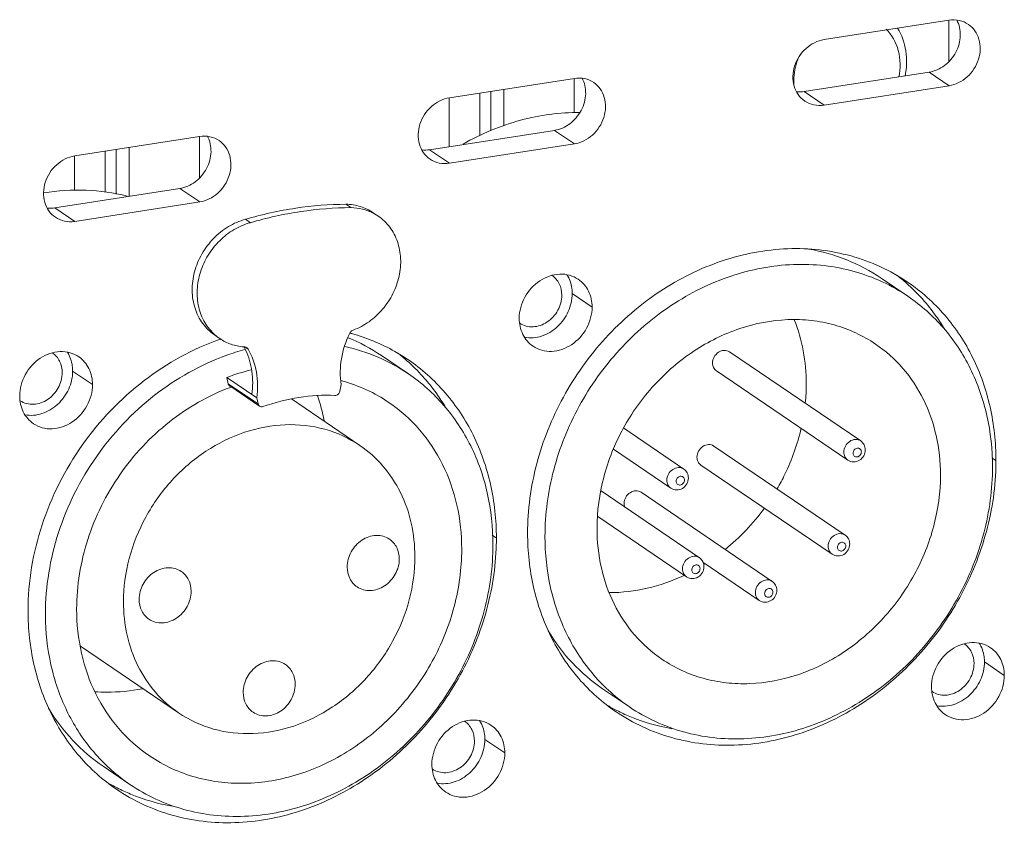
# Model space of a CAD drawing. Header units: millimetres. Extents: x 29170 to 33192, y 36 to 3108.
# Tile 266 of 282: x 32427 to 32470, y 2765 to 2800. Entities that reach past the tile are written whole.
import ezdxf

# ---------------------------------------------------------------- set-up
doc = ezdxf.new("R2010")
doc.units = ezdxf.units.MM
doc.layers.add('细实线', color=7, linetype='Continuous', lineweight=13)

msp = doc.modelspace()

# ---------------------------------------------------------------- linework, layer by layer
at = {"layer": '细实线'}
for p, q in [((32461.988, 2798.695), (32467.402, 2799.535)), ((32467.388, 2799.535), (32467.389, 2797.734)), ((32466.541, 2797.282), (32461.127, 2796.442)), ((32467.403, 2796.697), (32466.541, 2797.282)), ((32445.746, 2796.177), (32451.16, 2797.016)), ((32451.146, 2795.528), (32451.146, 2797.016)), ((32447.057, 2796.38), (32447.058, 2794.538)), ((32447.54, 2796.455), (32447.54, 2794.739)), ((32448.109, 2796.543), (32448.109, 2794.957)), ((32461.989, 2795.857), (32461.127, 2796.442)), ((32467.403, 2796.697), (32461.989, 2795.857)), ((32445.732, 2794.055), (32445.732, 2796.177)), ((32450.298, 2794.763), (32444.884, 2793.924)), ((32451.16, 2794.178), (32450.298, 2794.763)), ((32429.503, 2793.658), (32434.917, 2794.498)), ((32434.904, 2792.697), (32434.903, 2794.498)), ((32451.16, 2794.178), (32445.746, 2793.339)), ((32430.815, 2792.084), (32430.815, 2793.862)), ((32431.297, 2793.936), (32431.298, 2792.005)), ((32431.866, 2794.025), (32431.867, 2791.905)), ((32445.746, 2793.339), (32444.884, 2793.924)), ((32429.49, 2792.168), (32429.489, 2793.658)), ((32434.056, 2792.245), (32428.642, 2791.405)), ((32434.918, 2791.66), (32434.056, 2792.245)), ((32434.918, 2791.66), (32429.504, 2790.82)), ((32429.504, 2790.82), (32428.642, 2791.405)), ((32441.476, 2791.416), (32441.26, 2791.563)), ((32442.44, 2791.195), (32442.656, 2791.048)), ((32437.117, 2790.763), (32436.901, 2790.909)), ((32464.459, 2788.363), (32465.623, 2787.574)), ((32451.93, 2787.107), (32451.068, 2787.692)), ((32435.57, 2785.89), (32435.785, 2785.744)), ((32437.019, 2785.287), (32436.891, 2785.375)), ((32442.803, 2785.005), (32443.967, 2784.216)), ((32457.884, 2785.167), (32463.574, 2781.307)), ((32430.273, 2783.749), (32429.411, 2784.334)), ((32436.1, 2784.058), (32437.393, 2783.181)), ((32436.1, 2784.058), (32436.156, 2783.787)), ((32457.323, 2784.339), (32463.012, 2780.479)), ((32436.156, 2783.787), (32437.449, 2782.91)), ((32436.221, 2783.689), (32437.514, 2782.811)), ((32440.994, 2783.46), (32441.051, 2783.748)), ((32437.393, 2783.181), (32437.449, 2782.91)), ((32438.895, 2783.125), (32441.861, 2781.112)), ((32453.301, 2781.855), (32455.904, 2780.089)), ((32452.853, 2780.95), (32455.342, 2779.261)), ((32457.208, 2781.088), (32462.898, 2777.228)), ((32463.574, 2781.307), (32463.573, 2781.307)), ((32469.437, 2780.457), (32469.26, 2780.577)), ((32455.904, 2780.089), (32455.903, 2780.089)), ((32456.647, 2780.261), (32462.336, 2776.401)), ((32452.319, 2779.141), (32456.581, 2776.249)), ((32454.051, 2779.085), (32459.74, 2775.225)), ((32452.179, 2778.028), (32456.02, 2775.421)), ((32447.781, 2777.099), (32447.604, 2777.219)), ((32462.898, 2777.228), (32462.898, 2777.229)), ((32456.581, 2776.249), (32456.581, 2776.249)), ((32456.736, 2776.054), (32459.178, 2774.398)), ((32459.74, 2775.225), (32459.74, 2775.225)), ((32429.751, 2772.41), (32434.001, 2769.527)), ((32469.8, 2771.148), (32468.938, 2771.733)), ((32452.388, 2770.572), (32453.552, 2769.782)), ((32448.144, 2767.79), (32447.282, 2768.374)), ((32430.732, 2767.214), (32431.896, 2766.424))]:
    msp.add_line(p, q, dxfattribs=at)
for centre, radius, start, end in [((32441.483, 2789.32), 2.089, 55.8559, 62.8949), ((32460.113, 2781.962), 8.238, 48.6011, 52.2253), ((32436.963, 2787.478), 2.096, 228.756, 235.8388), ((32439.379, 2775.392), 10.921, 108.8705, 109.1322), ((32438.378, 2778.477), 7.886, 55.8644, 67.8325), ((32439.212, 2777.724), 8.55, 74.3359, 74.986), ((32439.545, 2775.365), 10.254, 105.0555, 109.8364), ((32437.012, 2787.679), 2.304, 265.2841, 266.4249), ((32434.392, 2784.02), 2.796, 28.8649, 29.3765), ((32434.372, 2784.009), 2.819, 27.5175, 28.8638), ((32434.341, 2783.993), 2.854, 25.9622, 27.5171), ((32438.456, 2778.604), 8.238, 48.6011, 52.2253), ((32439.393, 2775.363), 9.298, 103.9332, 110.7456), ((32439.393, 2775.147), 9.048, 110.0546, 110.3416), ((32439.23, 2777.116), 7.043, 74.619, 75.0051), ((32452.802, 2783.783), 8.412, 354.3178, 359.9774), ((32432.268, 2780.674), 8.182, 10.632, 18.4943), ((32458.238, 2780.454), 11.199, 358.5714, 0.0126), ((32451.753, 2783.969), 9.465, 308.8901, 323.8961), ((32436.582, 2777.096), 11.199, 358.5714, 0.0126), ((32452.128, 2783.476), 8.844, 301.6813, 302.0806), ((32438.797, 2773.818), 10.566, 180.0127, 181.8525), ((32456.73, 2776.976), 8.238, 239.5311, 243.0882), ((32435.074, 2773.618), 8.238, 239.5311, 243.0882)]:
    msp.add_arc(centre, radius, start, end, dxfattribs=at)
for points, knots in [([(32466.541, 2797.282), (32466.78, 2797.319), (32467.252, 2797.531), (32467.666, 2798.023), (32467.852, 2798.497), (32467.926, 2798.977), (32467.848, 2799.346), (32467.737, 2799.55)], [0, 0, 0, 0, 0.246935, 0.506259, 0.636123, 0.762761, 1, 1, 1, 1]), ([(32468.245, 2799.357), (32468.126, 2799.438), (32467.849, 2799.554), (32467.549, 2799.558), (32467.402, 2799.535)], [0, 0, 0, 0, 0.490854, 1, 1, 1, 1]), ([(32467.403, 2796.697), (32467.69, 2796.741), (32468.253, 2797.032), (32468.752, 2797.803), (32468.79, 2798.577), (32468.549, 2799.09), (32468.354, 2799.283), (32468.245, 2799.357)], [0, 0, 0, 0, 0.252631, 0.516574, 0.767286, 0.885473, 1, 1, 1, 1]), ([(32464.672, 2799.154), (32464.926, 2798.904), (32465.304, 2798.221), (32465.302, 2797.452), (32465.225, 2797.077)], [0, 0, 0, 0, 0.482001, 1, 1, 1, 1]), ([(32465.176, 2799.192), (32465.358, 2798.893), (32465.602, 2798.199), (32465.572, 2797.469), (32465.497, 2797.112)], [0, 0, 0, 0, 0.490329, 1, 1, 1, 1]), ([(32461.988, 2798.695), (32461.701, 2798.651), (32461.138, 2798.36), (32460.639, 2797.589), (32460.601, 2796.815), (32460.842, 2796.302), (32461.037, 2796.109), (32461.146, 2796.035)], [0, 0, 0, 0, 0.252631, 0.516574, 0.767286, 0.885473, 1, 1, 1, 1]), ([(32460.679, 2796.741), (32460.673, 2796.841), (32460.672, 2797.253), (32460.769, 2797.663), (32460.888, 2797.949)], [0, 0, 0, 0, 0.244852, 1, 1, 1, 1]), ([(32450.298, 2794.763), (32450.537, 2794.8), (32451.01, 2795.012), (32451.423, 2795.505), (32451.61, 2795.978), (32451.684, 2796.458), (32451.606, 2796.827), (32451.494, 2797.031)], [0, 0, 0, 0, 0.246935, 0.506259, 0.636123, 0.762761, 1, 1, 1, 1]), ([(32452.002, 2796.838), (32451.884, 2796.919), (32451.606, 2797.035), (32451.307, 2797.039), (32451.16, 2797.016)], [0, 0, 0, 0, 0.490854, 1, 1, 1, 1]), ([(32451.16, 2794.178), (32451.448, 2794.223), (32452.011, 2794.513), (32452.509, 2795.285), (32452.547, 2796.059), (32452.307, 2796.571), (32452.112, 2796.764), (32452.002, 2796.838)], [0, 0, 0, 0, 0.252631, 0.516574, 0.767286, 0.885473, 1, 1, 1, 1]), ([(32445.746, 2796.177), (32445.458, 2796.132), (32444.896, 2795.842), (32444.397, 2795.07), (32444.359, 2794.297), (32444.599, 2793.784), (32444.795, 2793.591), (32444.904, 2793.517)], [0, 0, 0, 0, 0.252631, 0.516574, 0.767286, 0.885473, 1, 1, 1, 1]), ([(32461.146, 2796.035), (32461.265, 2795.955), (32461.542, 2795.838), (32461.842, 2795.835), (32461.989, 2795.857)], [0, 0, 0, 0, 0.490854, 1, 1, 1, 1]), ([(32451.398, 2795.537), (32450.535, 2795.546), (32448.764, 2795.306), (32447.121, 2794.615), (32446.339, 2794.172)], [0, 0, 0, 0, 0.489691, 1, 1, 1, 1]), ([(32434.056, 2792.245), (32434.295, 2792.282), (32434.768, 2792.494), (32435.181, 2792.986), (32435.368, 2793.459), (32435.441, 2793.939), (32435.364, 2794.309), (32435.252, 2794.512)], [0, 0, 0, 0, 0.246935, 0.506259, 0.636123, 0.762761, 1, 1, 1, 1]), ([(32435.76, 2794.32), (32435.641, 2794.4), (32435.364, 2794.517), (32435.065, 2794.521), (32434.917, 2794.498)], [0, 0, 0, 0, 0.490854, 1, 1, 1, 1]), ([(32434.918, 2791.66), (32435.205, 2791.704), (32435.768, 2791.995), (32436.267, 2792.766), (32436.305, 2793.54), (32436.065, 2794.053), (32435.869, 2794.246), (32435.76, 2794.32)], [0, 0, 0, 0, 0.252631, 0.516574, 0.767286, 0.885473, 1, 1, 1, 1]), ([(32429.503, 2793.658), (32429.216, 2793.614), (32428.653, 2793.323), (32428.154, 2792.552), (32428.117, 2791.778), (32428.357, 2791.265), (32428.552, 2791.072), (32428.661, 2790.998)], [0, 0, 0, 0, 0.252631, 0.516574, 0.767286, 0.885473, 1, 1, 1, 1]), ([(32444.904, 2793.517), (32445.022, 2793.436), (32445.3, 2793.32), (32445.599, 2793.316), (32445.746, 2793.339)], [0, 0, 0, 0, 0.490854, 1, 1, 1, 1]), ([(32428.16, 2792.057), (32428.765, 2792.156), (32429.982, 2792.236), (32431.19, 2792.065), (32431.768, 2791.917)], [0, 0, 0, 0, 0.506734, 1, 1, 1, 1]), ([(32441.26, 2791.563), (32440.532, 2791.558), (32439.058, 2791.441), (32437.616, 2791.119), (32436.901, 2790.909)], [0, 0, 0, 0, 0.494614, 1, 1, 1, 1]), ([(32441.476, 2791.416), (32440.747, 2791.412), (32439.273, 2791.295), (32437.831, 2790.972), (32437.117, 2790.763)], [0, 0, 0, 0, 0.494614, 1, 1, 1, 1]), ([(32442.44, 2791.195), (32442.27, 2791.31), (32441.888, 2791.493), (32441.471, 2791.558), (32441.26, 2791.563)], [0, 0, 0, 0, 0.494496, 1, 1, 1, 1]), ([(32442.435, 2791.179), (32442.289, 2791.254), (32441.975, 2791.371), (32441.643, 2791.413), (32441.476, 2791.416)], [0, 0, 0, 0, 0.494951, 1, 1, 1, 1]), ([(32428.661, 2790.998), (32428.78, 2790.918), (32429.057, 2790.801), (32429.357, 2790.797), (32429.504, 2790.82)], [0, 0, 0, 0, 0.490854, 1, 1, 1, 1]), ([(32436.901, 2790.909), (32436.644, 2790.84), (32436.138, 2790.62), (32435.489, 2790.099), (32434.983, 2789.422), (32434.663, 2788.646), (32434.556, 2787.835), (32434.674, 2787.055), (32435.012, 2786.373), (32435.371, 2786.025), (32435.57, 2785.89)], [0, 0, 0, 0, 0.125775, 0.256067, 0.388436, 0.519824, 0.647458, 0.769661, 0.886503, 1, 1, 1, 1]), ([(32437.117, 2790.763), (32436.871, 2790.697), (32436.387, 2790.491), (32435.76, 2790.004), (32435.259, 2789.372), (32434.924, 2788.642), (32434.78, 2787.869), (32434.84, 2787.111), (32435.103, 2786.428), (32435.407, 2786.055), (32435.581, 2785.902)], [0, 0, 0, 0, 0.125093, 0.254564, 0.386259, 0.517412, 0.64541, 0.768468, 0.886219, 1, 1, 1, 1]), ([(32441.574, 2786.109), (32441.817, 2786.2), (32442.286, 2786.453), (32442.875, 2786.997), (32443.323, 2787.673), (32443.593, 2788.427), (32443.664, 2789.204), (32443.528, 2789.945), (32443.192, 2790.589), (32442.846, 2790.919), (32442.655, 2791.049)], [0, 0, 0, 0, 0.127337, 0.258421, 0.390795, 0.521626, 0.648495, 0.770063, 0.886579, 1, 1, 1, 1]), ([(32465.602, 2788.192), (32464.859, 2788.696), (32463.17, 2789.471), (32460.363, 2789.774), (32457.49, 2789.222), (32454.774, 2787.873), (32452.414, 2785.84), (32450.582, 2783.276), (32449.414, 2780.377), (32449.134, 2778.319), (32449.134, 2777.309)], [0, 0, 0, 0, 0.113412, 0.229867, 0.351301, 0.478002, 0.608703, 0.741063, 0.872322, 1, 1, 1, 1]), ([(32464.46, 2788.363), (32463.994, 2788.679), (32462.985, 2789.215), (32461.886, 2789.523), (32461.325, 2789.621)], [0, 0, 0, 0, 0.496987, 1, 1, 1, 1]), ([(32465.623, 2787.574), (32465.268, 2787.814), (32464.515, 2788.24), (32463.29, 2788.687), (32461.993, 2788.937), (32460.186, 2789.002), (32457.871, 2788.558), (32455.277, 2787.269), (32453.021, 2785.326), (32451.27, 2782.876), (32450.154, 2780.106), (32449.887, 2778.139), (32449.887, 2777.174)], [0, 0, 0, 0, 0.056651, 0.113707, 0.171534, 0.230425, 0.351771, 0.47838, 0.608986, 0.74125, 0.872415, 1, 1, 1, 1]), ([(32451.333, 2788.311), (32451.217, 2788.389), (32450.955, 2788.509), (32450.364, 2788.574), (32449.601, 2788.301), (32448.95, 2787.579), (32448.771, 2786.934), (32448.771, 2786.618)], [0, 0, 0, 0, 0.114123, 0.231308, 0.478691, 0.741471, 1, 1, 1, 1]), ([(32450.19, 2788.482), (32450.323, 2788.392), (32450.548, 2788.128), (32450.616, 2787.792), (32450.617, 2787.622)], [0, 0, 0, 0, 0.485339, 1, 1, 1, 1]), ([(32451.068, 2787.692), (32451.068, 2787.766), (32451.05, 2788.051), (32450.954, 2788.332), (32450.841, 2788.511)], [0, 0, 0, 0, 0.259066, 1, 1, 1, 1]), ([(32451.93, 2787.107), (32451.93, 2787.345), (32451.833, 2787.815), (32451.518, 2788.185), (32451.333, 2788.311)], [0, 0, 0, 0, 0.51465, 1, 1, 1, 1]), ([(32467.209, 2786.159), (32467.097, 2786.345), (32466.625, 2787.066), (32466.043, 2787.715), (32465.56, 2788.141)], [0, 0, 0, 0, 0.252638, 1, 1, 1, 1]), ([(32469.437, 2780.457), (32469.437, 2781.239), (32469.274, 2782.782), (32468.521, 2784.945), (32467.296, 2786.808), (32466.198, 2787.788), (32465.602, 2788.192)], [0, 0, 0, 0, 0.26165, 0.514209, 0.759245, 1, 1, 1, 1]), ([(32450.617, 2787.622), (32450.617, 2787.397), (32450.521, 2787.051), (32450.255, 2786.678), (32449.995, 2786.452), (32449.695, 2786.301), (32449.377, 2786.238), (32449.066, 2786.268), (32448.879, 2786.352), (32448.796, 2786.407)], [0, 0, 0, 0, 0.257315, 0.389888, 0.520838, 0.647836, 0.769593, 0.886355, 1, 1, 1, 1]), ([(32449.003, 2785.797), (32449.244, 2785.752), (32449.639, 2785.788), (32450.105, 2786.002), (32450.538, 2786.325), (32450.943, 2786.885), (32451.068, 2787.427), (32451.068, 2787.692)], [0, 0, 0, 0, 0.234268, 0.358831, 0.487022, 0.746674, 1, 1, 1, 1]), ([(32469.288, 2780.182), (32469.288, 2780.929), (32469.132, 2782.404), (32468.527, 2784.141), (32467.816, 2785.377), (32466.977, 2786.487), (32466.192, 2787.187), (32465.623, 2787.574)], [0, 0, 0, 0, 0.26152, 0.513957, 0.637427, 0.759363, 1, 1, 1, 1]), ([(32449.368, 2785.414), (32449.484, 2785.336), (32449.747, 2785.215), (32450.337, 2785.151), (32451.1, 2785.424), (32451.752, 2786.146), (32451.93, 2786.791), (32451.93, 2787.107)], [0, 0, 0, 0, 0.114123, 0.231308, 0.478691, 0.741471, 1, 1, 1, 1]), ([(32448.771, 2786.618), (32448.772, 2786.38), (32448.868, 2785.909), (32449.183, 2785.54), (32449.368, 2785.414)], [0, 0, 0, 0, 0.51465, 1, 1, 1, 1]), ([(32464.219, 2785.505), (32463.947, 2785.69), (32463.369, 2786.016), (32462.429, 2786.359), (32461.434, 2786.551), (32460.047, 2786.601), (32458.27, 2786.26), (32456.279, 2785.271), (32454.548, 2783.78), (32453.204, 2781.9), (32452.348, 2779.774), (32452.143, 2778.265), (32452.143, 2777.524)], [0, 0, 0, 0, 0.056651, 0.113707, 0.171535, 0.230426, 0.351772, 0.478381, 0.608987, 0.74125, 0.872415, 1, 1, 1, 1]), ([(32461.213, 2783.78), (32461.213, 2784.26), (32461.13, 2785.208), (32460.868, 2786.124), (32460.696, 2786.557)], [0, 0, 0, 0, 0.507416, 1, 1, 1, 1]), ([(32441.423, 2785.97), (32441.431, 2785.986), (32441.467, 2786.045), (32441.526, 2786.091), (32441.574, 2786.109)], [0, 0, 0, 0, 0.256219, 1, 1, 1, 1]), ([(32435.799, 2785.71), (32434.62, 2785.301), (32432.353, 2784.049), (32429.673, 2781.237), (32427.911, 2777.768), (32427.478, 2775.206), (32427.478, 2773.95)], [0, 0, 0, 0, 0.245447, 0.499014, 0.753126, 1, 1, 1, 1]), ([(32435.786, 2785.744), (32435.937, 2785.641), (32436.271, 2785.474), (32436.637, 2785.398), (32436.823, 2785.383)], [0, 0, 0, 0, 0.495541, 1, 1, 1, 1]), ([(32441.051, 2783.748), (32440.994, 2784.116), (32441.008, 2784.891), (32441.251, 2785.623), (32441.423, 2785.97)], [0, 0, 0, 0, 0.490071, 1, 1, 1, 1]), ([(32443.946, 2784.834), (32443.761, 2784.959), (32443.003, 2785.43), (32442.166, 2785.776), (32441.521, 2785.957)], [0, 0, 0, 0, 0.249307, 1, 1, 1, 1]), ([(32436.906, 2785.242), (32437.046, 2784.956), (32437.234, 2784.319), (32437.225, 2783.657), (32437.177, 2783.327)], [0, 0, 0, 0, 0.488385, 1, 1, 1, 1]), ([(32437.019, 2785.287), (32437.198, 2784.983), (32437.445, 2784.285), (32437.446, 2783.548), (32437.393, 2783.181)], [0, 0, 0, 0, 0.486976, 1, 1, 1, 1]), ([(32443.967, 2784.215), (32443.552, 2784.497), (32442.663, 2784.982), (32441.698, 2785.291), (32441.205, 2785.4)], [0, 0, 0, 0, 0.497592, 1, 1, 1, 1]), ([(32457.152, 2784.683), (32457.152, 2784.773), (32457.203, 2784.957), (32457.389, 2785.164), (32457.607, 2785.242), (32457.776, 2785.223), (32457.851, 2785.189), (32457.884, 2785.167)], [0, 0, 0, 0, 0.258542, 0.521308, 0.768689, 0.885876, 1, 1, 1, 1]), ([(32467.032, 2779.832), (32467.032, 2780.406), (32466.912, 2781.537), (32466.36, 2783.124), (32465.461, 2784.49), (32464.656, 2785.209), (32464.219, 2785.505)], [0, 0, 0, 0, 0.26165, 0.514209, 0.759245, 1, 1, 1, 1]), ([(32429.676, 2784.953), (32429.561, 2785.031), (32429.298, 2785.151), (32428.707, 2785.216), (32427.945, 2784.943), (32427.293, 2784.22), (32427.115, 2783.576), (32427.115, 2783.259)], [0, 0, 0, 0, 0.114123, 0.231308, 0.478691, 0.741471, 1, 1, 1, 1]), ([(32436.066, 2785.011), (32434.952, 2784.61), (32432.815, 2783.403), (32430.293, 2780.723), (32428.637, 2777.431), (32428.23, 2775.005), (32428.231, 2773.816)], [0, 0, 0, 0, 0.245701, 0.49928, 0.753257, 1, 1, 1, 1]), ([(32428.534, 2785.123), (32428.666, 2785.034), (32428.891, 2784.77), (32428.96, 2784.434), (32428.96, 2784.264)], [0, 0, 0, 0, 0.485339, 1, 1, 1, 1]), ([(32429.411, 2784.334), (32429.411, 2784.408), (32429.393, 2784.693), (32429.298, 2784.974), (32429.185, 2785.153)], [0, 0, 0, 0, 0.259066, 1, 1, 1, 1]), ([(32430.273, 2783.749), (32430.273, 2783.987), (32430.177, 2784.457), (32429.862, 2784.827), (32429.676, 2784.953)], [0, 0, 0, 0, 0.51465, 1, 1, 1, 1]), ([(32445.553, 2782.801), (32445.441, 2782.987), (32444.968, 2783.708), (32444.387, 2784.357), (32443.904, 2784.783)], [0, 0, 0, 0, 0.252638, 1, 1, 1, 1]), ([(32447.781, 2777.099), (32447.781, 2777.881), (32447.618, 2779.424), (32446.864, 2781.587), (32445.639, 2783.45), (32444.541, 2784.43), (32443.946, 2784.834)], [0, 0, 0, 0, 0.26165, 0.514209, 0.759245, 1, 1, 1, 1]), ([(32457.323, 2784.339), (32457.27, 2784.375), (32457.18, 2784.48), (32457.152, 2784.615), (32457.152, 2784.683)], [0, 0, 0, 0, 0.4853, 1, 1, 1, 1]), ([(32428.96, 2784.264), (32428.96, 2784.039), (32428.865, 2783.693), (32428.599, 2783.32), (32428.338, 2783.094), (32428.039, 2782.943), (32427.721, 2782.88), (32427.41, 2782.91), (32427.222, 2782.994), (32427.139, 2783.049)], [0, 0, 0, 0, 0.257315, 0.389888, 0.520838, 0.647836, 0.769593, 0.886355, 1, 1, 1, 1]), ([(32427.346, 2782.439), (32427.588, 2782.394), (32427.982, 2782.43), (32428.448, 2782.644), (32428.882, 2782.967), (32429.287, 2783.526), (32429.411, 2784.068), (32429.411, 2784.334)], [0, 0, 0, 0, 0.234268, 0.358831, 0.487022, 0.746674, 1, 1, 1, 1]), ([(32447.631, 2776.824), (32447.631, 2777.571), (32447.476, 2779.046), (32446.756, 2781.112), (32445.585, 2782.893), (32444.536, 2783.829), (32443.967, 2784.215)], [0, 0, 0, 0, 0.261649, 0.514209, 0.759245, 1, 1, 1, 1]), ([(32427.712, 2782.056), (32427.827, 2781.978), (32428.09, 2781.857), (32428.681, 2781.793), (32429.444, 2782.066), (32430.095, 2782.788), (32430.273, 2783.433), (32430.273, 2783.749)], [0, 0, 0, 0, 0.114123, 0.231308, 0.478691, 0.741471, 1, 1, 1, 1]), ([(32436.247, 2783.63), (32435.298, 2783.278), (32433.479, 2782.233), (32431.335, 2779.931), (32429.929, 2777.114), (32429.584, 2775.042), (32429.584, 2774.026)], [0, 0, 0, 0, 0.245903, 0.49949, 0.75336, 1, 1, 1, 1]), ([(32436.156, 2783.787), (32436.158, 2783.777), (32436.17, 2783.739), (32436.196, 2783.705), (32436.221, 2783.688)], [0, 0, 0, 0, 0.259749, 1, 1, 1, 1]), ([(32443.124, 2782.974), (32442.817, 2783.183), (32442.163, 2783.551), (32441.459, 2783.807), (32441.098, 2783.907)], [0, 0, 0, 0, 0.498205, 1, 1, 1, 1]), ([(32427.115, 2783.259), (32427.115, 2783.022), (32427.211, 2782.551), (32427.527, 2782.182), (32427.712, 2782.056)], [0, 0, 0, 0, 0.51465, 1, 1, 1, 1]), ([(32437.66, 2782.796), (32438.166, 2782.976), (32439.198, 2783.241), (32440.263, 2783.304), (32440.784, 2783.281)], [0, 0, 0, 0, 0.507413, 1, 1, 1, 1]), ([(32440.784, 2783.281), (32440.832, 2783.279), (32440.932, 2783.319), (32440.985, 2783.41), (32440.994, 2783.46)], [0, 0, 0, 0, 0.485265, 1, 1, 1, 1]), ([(32437.449, 2782.91), (32437.451, 2782.9), (32437.463, 2782.862), (32437.489, 2782.828), (32437.513, 2782.811)], [0, 0, 0, 0, 0.258852, 1, 1, 1, 1]), ([(32437.513, 2782.811), (32437.534, 2782.798), (32437.583, 2782.78), (32437.635, 2782.788), (32437.66, 2782.796)], [0, 0, 0, 0, 0.486585, 1, 1, 1, 1]), ([(32446.278, 2776.614), (32446.278, 2777.257), (32446.144, 2778.526), (32445.524, 2780.304), (32444.517, 2781.836), (32443.614, 2782.642), (32443.124, 2782.974)], [0, 0, 0, 0, 0.261648, 0.514209, 0.759245, 1, 1, 1, 1]), ([(32441.861, 2781.112), (32441.399, 2781.426), (32440.348, 2781.908), (32438.601, 2782.096), (32436.814, 2781.753), (32435.124, 2780.914), (32433.655, 2779.649), (32432.515, 2778.054), (32431.789, 2776.249), (32431.614, 2774.969), (32431.615, 2774.34)], [0, 0, 0, 0, 0.113412, 0.229867, 0.351301, 0.478002, 0.608702, 0.741062, 0.87232, 1, 1, 1, 1]), ([(32459.949, 2779.231), (32460.069, 2779.437), (32460.515, 2780.271), (32460.836, 2781.172), (32460.994, 2781.861)], [0, 0, 0, 0, 0.252308, 1, 1, 1, 1]), ([(32463.573, 2781.307), (32463.54, 2781.329), (32463.465, 2781.363), (32463.296, 2781.382), (32463.079, 2781.304), (32462.892, 2781.097), (32462.842, 2780.913), (32462.842, 2780.823)], [0, 0, 0, 0, 0.114122, 0.231308, 0.478693, 0.741469, 1, 1, 1, 1]), ([(32444.248, 2776.299), (32444.247, 2776.786), (32444.146, 2777.746), (32443.677, 2779.092), (32442.915, 2780.251), (32442.232, 2780.861), (32441.861, 2781.112)], [0, 0, 0, 0, 0.261653, 0.514207, 0.759245, 1, 1, 1, 1]), ([(32456.477, 2780.605), (32456.477, 2780.695), (32456.527, 2780.879), (32456.714, 2781.086), (32456.931, 2781.164), (32457.1, 2781.145), (32457.175, 2781.111), (32457.208, 2781.088)], [0, 0, 0, 0, 0.258542, 0.521308, 0.768689, 0.885876, 1, 1, 1, 1]), ([(32463.603, 2780.833), (32463.603, 2780.857), (32463.594, 2780.904), (32463.554, 2780.962), (32463.492, 2780.996), (32463.42, 2780.999), (32463.35, 2780.972), (32463.272, 2780.906), (32463.242, 2780.828), (32463.242, 2780.777)], [0, 0, 0, 0, 0.124059, 0.241431, 0.35698, 0.4768, 0.604098, 0.737567, 1, 1, 1, 1]), ([(32463.773, 2780.921), (32463.773, 2780.996), (32463.739, 2781.148), (32463.635, 2781.265), (32463.573, 2781.307)], [0, 0, 0, 0, 0.501585, 1, 1, 1, 1]), ([(32456.647, 2780.261), (32456.594, 2780.297), (32456.504, 2780.402), (32456.477, 2780.537), (32456.477, 2780.605)], [0, 0, 0, 0, 0.4853, 1, 1, 1, 1]), ([(32462.842, 2780.823), (32462.842, 2780.755), (32462.869, 2780.621), (32462.959, 2780.515), (32463.012, 2780.479)], [0, 0, 0, 0, 0.514678, 1, 1, 1, 1]), ([(32463.012, 2780.479), (32463.085, 2780.43), (32463.264, 2780.375), (32463.531, 2780.453), (32463.724, 2780.651), (32463.773, 2780.832), (32463.773, 2780.921)], [0, 0, 0, 0, 0.247111, 0.496464, 0.748562, 1, 1, 1, 1]), ([(32463.242, 2780.777), (32463.242, 2780.753), (32463.25, 2780.706), (32463.291, 2780.648), (32463.353, 2780.614), (32463.424, 2780.611), (32463.495, 2780.638), (32463.572, 2780.704), (32463.603, 2780.783), (32463.603, 2780.833)], [0, 0, 0, 0, 0.124059, 0.241431, 0.35698, 0.4768, 0.604098, 0.737567, 1, 1, 1, 1]), ([(32452.97, 2769.573), (32453.704, 2769.075), (32455.37, 2768.306), (32458.14, 2767.992), (32460.979, 2768.512), (32463.673, 2769.814), (32466.029, 2771.791), (32467.878, 2774.296), (32469.086, 2777.143), (32469.409, 2779.173), (32469.434, 2780.175)], [0, 0, 0, 0, 0.113408, 0.229793, 0.351073, 0.477579, 0.608125, 0.740466, 0.871912, 1, 1, 1, 1]), ([(32453.552, 2769.782), (32453.907, 2769.542), (32454.66, 2769.116), (32455.885, 2768.669), (32457.182, 2768.419), (32458.989, 2768.354), (32461.304, 2768.798), (32463.898, 2770.087), (32466.154, 2772.03), (32467.905, 2774.48), (32469.021, 2777.25), (32469.288, 2779.216), (32469.288, 2780.182)], [0, 0, 0, 0, 0.056651, 0.113707, 0.171534, 0.230425, 0.351771, 0.47838, 0.608986, 0.74125, 0.872415, 1, 1, 1, 1]), ([(32455.903, 2780.089), (32455.87, 2780.111), (32455.795, 2780.146), (32455.627, 2780.164), (32455.409, 2780.086), (32455.223, 2779.88), (32455.172, 2779.696), (32455.172, 2779.605)], [0, 0, 0, 0, 0.114122, 0.231308, 0.478693, 0.741469, 1, 1, 1, 1]), ([(32456.103, 2779.703), (32456.103, 2779.778), (32456.069, 2779.93), (32455.965, 2780.047), (32455.903, 2780.089)], [0, 0, 0, 0, 0.501585, 1, 1, 1, 1]), ([(32454.956, 2771.851), (32455.228, 2771.666), (32455.806, 2771.34), (32456.746, 2770.996), (32457.741, 2770.805), (32459.128, 2770.755), (32460.905, 2771.096), (32462.896, 2772.085), (32464.627, 2773.576), (32465.97, 2775.456), (32466.827, 2777.582), (32467.032, 2779.091), (32467.032, 2779.832)], [0, 0, 0, 0, 0.056651, 0.113707, 0.171535, 0.230426, 0.351772, 0.478381, 0.608987, 0.74125, 0.872415, 1, 1, 1, 1]), ([(32455.342, 2779.261), (32455.415, 2779.212), (32455.594, 2779.157), (32455.861, 2779.235), (32456.054, 2779.434), (32456.103, 2779.614), (32456.103, 2779.703)], [0, 0, 0, 0, 0.247111, 0.496464, 0.748562, 1, 1, 1, 1]), ([(32455.933, 2779.615), (32455.933, 2779.639), (32455.924, 2779.686), (32455.884, 2779.745), (32455.822, 2779.778), (32455.75, 2779.781), (32455.68, 2779.755), (32455.602, 2779.688), (32455.572, 2779.61), (32455.572, 2779.559)], [0, 0, 0, 0, 0.124059, 0.241431, 0.35698, 0.4768, 0.604098, 0.737567, 1, 1, 1, 1]), ([(32455.172, 2779.605), (32455.172, 2779.537), (32455.199, 2779.403), (32455.289, 2779.297), (32455.342, 2779.261)], [0, 0, 0, 0, 0.514678, 1, 1, 1, 1]), ([(32455.572, 2779.559), (32455.572, 2779.536), (32455.58, 2779.488), (32455.621, 2779.43), (32455.683, 2779.397), (32455.754, 2779.394), (32455.825, 2779.42), (32455.902, 2779.487), (32455.933, 2779.565), (32455.933, 2779.615)], [0, 0, 0, 0, 0.124059, 0.241431, 0.35698, 0.4768, 0.604098, 0.737567, 1, 1, 1, 1]), ([(32453.319, 2778.601), (32453.319, 2778.692), (32453.37, 2778.876), (32453.556, 2779.082), (32453.774, 2779.16), (32453.942, 2779.142), (32454.017, 2779.108), (32454.05, 2779.085)], [0, 0, 0, 0, 0.258542, 0.521308, 0.768689, 0.885876, 1, 1, 1, 1]), ([(32453.347, 2778.44), (32453.343, 2778.453), (32453.326, 2778.505), (32453.319, 2778.56), (32453.319, 2778.601)], [0, 0, 0, 0, 0.245468, 1, 1, 1, 1]), ([(32452.143, 2777.524), (32452.143, 2776.95), (32452.263, 2775.818), (32452.815, 2774.232), (32453.714, 2772.866), (32454.519, 2772.147), (32454.956, 2771.851)], [0, 0, 0, 0, 0.26165, 0.514209, 0.759245, 1, 1, 1, 1]), ([(32441.315, 2775.845), (32441.315, 2776.07), (32441.411, 2776.418), (32441.679, 2776.792), (32441.941, 2777.018), (32442.243, 2777.168), (32442.562, 2777.23), (32442.874, 2777.196), (32443.062, 2777.11), (32443.144, 2777.054)], [0, 0, 0, 0, 0.257438, 0.390066, 0.521029, 0.647987, 0.769668, 0.886359, 1, 1, 1, 1]), ([(32449.134, 2777.309), (32449.135, 2776.526), (32449.297, 2774.983), (32450.051, 2772.82), (32451.276, 2770.957), (32452.374, 2769.977), (32452.97, 2769.573)], [0, 0, 0, 0, 0.26165, 0.514209, 0.759245, 1, 1, 1, 1]), ([(32449.887, 2777.174), (32449.887, 2776.426), (32450.043, 2774.952), (32450.648, 2773.215), (32451.359, 2771.979), (32452.198, 2770.869), (32452.983, 2770.168), (32453.552, 2769.782)], [0, 0, 0, 0, 0.26152, 0.513957, 0.637427, 0.759363, 1, 1, 1, 1]), ([(32462.898, 2777.229), (32462.865, 2777.251), (32462.79, 2777.285), (32462.621, 2777.304), (32462.403, 2777.226), (32462.217, 2777.019), (32462.166, 2776.835), (32462.166, 2776.745)], [0, 0, 0, 0, 0.114122, 0.231308, 0.478693, 0.741469, 1, 1, 1, 1]), ([(32463.097, 2776.843), (32463.097, 2776.918), (32463.063, 2777.069), (32462.959, 2777.187), (32462.898, 2777.229)], [0, 0, 0, 0, 0.501585, 1, 1, 1, 1]), ([(32431.313, 2766.215), (32432.047, 2765.717), (32433.713, 2764.948), (32436.483, 2764.634), (32439.323, 2765.154), (32442.017, 2766.456), (32444.373, 2768.433), (32446.222, 2770.938), (32447.43, 2773.785), (32447.752, 2775.815), (32447.777, 2776.817)], [0, 0, 0, 0, 0.113408, 0.229793, 0.351073, 0.477579, 0.608125, 0.740466, 0.871912, 1, 1, 1, 1]), ([(32431.895, 2766.424), (32432.25, 2766.183), (32433.004, 2765.758), (32434.228, 2765.311), (32435.525, 2765.061), (32437.332, 2764.996), (32439.647, 2765.44), (32442.242, 2766.729), (32444.498, 2768.672), (32446.248, 2771.122), (32447.364, 2773.892), (32447.632, 2775.858), (32447.631, 2776.824)], [0, 0, 0, 0, 0.056651, 0.113707, 0.171534, 0.230425, 0.351771, 0.47838, 0.608986, 0.74125, 0.872415, 1, 1, 1, 1]), ([(32443.144, 2777.054), (32443.277, 2776.964), (32443.502, 2776.7), (32443.571, 2776.364), (32443.571, 2776.194)], [0, 0, 0, 0, 0.48535, 1, 1, 1, 1]), ([(32462.166, 2776.745), (32462.166, 2776.677), (32462.193, 2776.542), (32462.283, 2776.437), (32462.336, 2776.401)], [0, 0, 0, 0, 0.514678, 1, 1, 1, 1]), ([(32462.336, 2776.401), (32462.409, 2776.352), (32462.588, 2776.297), (32462.855, 2776.374), (32463.048, 2776.573), (32463.098, 2776.754), (32463.097, 2776.843)], [0, 0, 0, 0, 0.247111, 0.496464, 0.748562, 1, 1, 1, 1]), ([(32462.927, 2776.755), (32462.927, 2776.779), (32462.918, 2776.826), (32462.878, 2776.884), (32462.816, 2776.918), (32462.744, 2776.921), (32462.674, 2776.894), (32462.596, 2776.828), (32462.566, 2776.749), (32462.566, 2776.699)], [0, 0, 0, 0, 0.124059, 0.241431, 0.35698, 0.4768, 0.604098, 0.737567, 1, 1, 1, 1]), ([(32462.566, 2776.699), (32462.566, 2776.675), (32462.574, 2776.628), (32462.615, 2776.57), (32462.677, 2776.536), (32462.749, 2776.533), (32462.819, 2776.56), (32462.896, 2776.626), (32462.927, 2776.704), (32462.927, 2776.755)], [0, 0, 0, 0, 0.124059, 0.241431, 0.35698, 0.4768, 0.604098, 0.737567, 1, 1, 1, 1]), ([(32432.738, 2767.665), (32433.043, 2767.458), (32433.691, 2767.092), (32434.745, 2766.707), (32435.861, 2766.492), (32437.416, 2766.437), (32439.408, 2766.819), (32441.64, 2767.928), (32443.581, 2769.6), (32445.088, 2771.707), (32446.048, 2774.091), (32446.278, 2775.783), (32446.278, 2776.614)], [0, 0, 0, 0, 0.056651, 0.113707, 0.171535, 0.230426, 0.351772, 0.478381, 0.608987, 0.74125, 0.872415, 1, 1, 1, 1]), ([(32434.001, 2769.527), (32434.463, 2769.214), (32435.514, 2768.731), (32437.261, 2768.543), (32439.048, 2768.887), (32440.738, 2769.726), (32442.207, 2770.991), (32443.347, 2772.586), (32444.074, 2774.39), (32444.248, 2775.67), (32444.248, 2776.299)], [0, 0, 0, 0, 0.113412, 0.229867, 0.351301, 0.478002, 0.608702, 0.741062, 0.87232, 1, 1, 1, 1]), ([(32456.581, 2776.249), (32456.548, 2776.271), (32456.473, 2776.306), (32456.304, 2776.324), (32456.086, 2776.246), (32455.9, 2776.04), (32455.849, 2775.856), (32455.849, 2775.765)], [0, 0, 0, 0, 0.114122, 0.231308, 0.478693, 0.741469, 1, 1, 1, 1]), ([(32456.781, 2775.863), (32456.781, 2775.938), (32456.746, 2776.09), (32456.643, 2776.207), (32456.581, 2776.249)], [0, 0, 0, 0, 0.501585, 1, 1, 1, 1]), ([(32432.291, 2774.445), (32432.291, 2774.671), (32432.388, 2775.019), (32432.656, 2775.393), (32432.918, 2775.619), (32433.22, 2775.769), (32433.539, 2775.83), (32433.851, 2775.797), (32434.038, 2775.711), (32434.121, 2775.655)], [0, 0, 0, 0, 0.257438, 0.390066, 0.521029, 0.647987, 0.769668, 0.886359, 1, 1, 1, 1]), ([(32441.741, 2774.985), (32441.609, 2775.075), (32441.384, 2775.339), (32441.315, 2775.675), (32441.315, 2775.845)], [0, 0, 0, 0, 0.48535, 1, 1, 1, 1]), ([(32443.571, 2776.194), (32443.571, 2775.968), (32443.475, 2775.62), (32443.206, 2775.247), (32442.944, 2775.02), (32442.642, 2774.871), (32442.323, 2774.809), (32442.011, 2774.843), (32441.824, 2774.929), (32441.741, 2774.985)], [0, 0, 0, 0, 0.257438, 0.390066, 0.521029, 0.647987, 0.769668, 0.886359, 1, 1, 1, 1]), ([(32456.02, 2775.421), (32456.092, 2775.372), (32456.272, 2775.317), (32456.538, 2775.395), (32456.732, 2775.594), (32456.781, 2775.774), (32456.781, 2775.863)], [0, 0, 0, 0, 0.247111, 0.496464, 0.748562, 1, 1, 1, 1]), ([(32456.61, 2775.776), (32456.61, 2775.799), (32456.602, 2775.847), (32456.561, 2775.905), (32456.499, 2775.938), (32456.428, 2775.941), (32456.357, 2775.915), (32456.28, 2775.848), (32456.249, 2775.77), (32456.249, 2775.72)], [0, 0, 0, 0, 0.124059, 0.241431, 0.35698, 0.4768, 0.604098, 0.737567, 1, 1, 1, 1]), ([(32434.121, 2775.655), (32434.253, 2775.565), (32434.478, 2775.301), (32434.547, 2774.965), (32434.547, 2774.795)], [0, 0, 0, 0, 0.48535, 1, 1, 1, 1]), ([(32452.685, 2774.736), (32453.231, 2774.736), (32454.346, 2774.87), (32455.403, 2775.244), (32455.915, 2775.484)], [0, 0, 0, 0, 0.491386, 1, 1, 1, 1]), ([(32455.849, 2775.765), (32455.849, 2775.697), (32455.877, 2775.563), (32455.967, 2775.457), (32456.02, 2775.421)], [0, 0, 0, 0, 0.514678, 1, 1, 1, 1]), ([(32456.249, 2775.72), (32456.249, 2775.696), (32456.258, 2775.649), (32456.298, 2775.59), (32456.36, 2775.557), (32456.432, 2775.554), (32456.502, 2775.58), (32456.58, 2775.647), (32456.61, 2775.725), (32456.61, 2775.776)], [0, 0, 0, 0, 0.124059, 0.241431, 0.35698, 0.4768, 0.604098, 0.737567, 1, 1, 1, 1]), ([(32459.74, 2775.225), (32459.707, 2775.248), (32459.632, 2775.282), (32459.463, 2775.3), (32459.245, 2775.222), (32459.059, 2775.016), (32459.008, 2774.832), (32459.008, 2774.741)], [0, 0, 0, 0, 0.114122, 0.231308, 0.478693, 0.741469, 1, 1, 1, 1]), ([(32459.94, 2774.839), (32459.94, 2774.914), (32459.905, 2775.066), (32459.801, 2775.183), (32459.74, 2775.225)], [0, 0, 0, 0, 0.501585, 1, 1, 1, 1]), ([(32434.547, 2774.795), (32434.547, 2774.569), (32434.451, 2774.221), (32434.183, 2773.848), (32433.921, 2773.621), (32433.619, 2773.471), (32433.3, 2773.41), (32432.988, 2773.444), (32432.8, 2773.53), (32432.718, 2773.586)], [0, 0, 0, 0, 0.257438, 0.390066, 0.521029, 0.647987, 0.769668, 0.886359, 1, 1, 1, 1]), ([(32459.008, 2774.741), (32459.008, 2774.674), (32459.036, 2774.539), (32459.125, 2774.434), (32459.178, 2774.398)], [0, 0, 0, 0, 0.514678, 1, 1, 1, 1]), ([(32459.179, 2774.398), (32459.251, 2774.349), (32459.43, 2774.294), (32459.697, 2774.371), (32459.89, 2774.57), (32459.94, 2774.751), (32459.94, 2774.839)], [0, 0, 0, 0, 0.247111, 0.496464, 0.748562, 1, 1, 1, 1]), ([(32459.769, 2774.752), (32459.769, 2774.776), (32459.76, 2774.823), (32459.72, 2774.881), (32459.658, 2774.914), (32459.586, 2774.917), (32459.516, 2774.891), (32459.439, 2774.824), (32459.408, 2774.746), (32459.408, 2774.696)], [0, 0, 0, 0, 0.124059, 0.241431, 0.35698, 0.4768, 0.604098, 0.737567, 1, 1, 1, 1]), ([(32459.408, 2774.696), (32459.408, 2774.672), (32459.417, 2774.625), (32459.457, 2774.566), (32459.519, 2774.533), (32459.591, 2774.53), (32459.661, 2774.556), (32459.738, 2774.623), (32459.769, 2774.701), (32459.769, 2774.752)], [0, 0, 0, 0, 0.124059, 0.241431, 0.35698, 0.4768, 0.604098, 0.737567, 1, 1, 1, 1]), ([(32431.615, 2774.34), (32431.615, 2773.854), (32431.716, 2772.894), (32432.185, 2771.548), (32432.947, 2770.388), (32433.63, 2769.779), (32434.001, 2769.527)], [0, 0, 0, 0, 0.261653, 0.514207, 0.759245, 1, 1, 1, 1]), ([(32432.718, 2773.586), (32432.585, 2773.676), (32432.36, 2773.94), (32432.291, 2774.276), (32432.291, 2774.445)], [0, 0, 0, 0, 0.48535, 1, 1, 1, 1]), ([(32427.478, 2773.95), (32427.478, 2773.168), (32427.641, 2771.625), (32428.395, 2769.462), (32429.619, 2767.599), (32430.718, 2766.619), (32431.313, 2766.215)], [0, 0, 0, 0, 0.26165, 0.514209, 0.759245, 1, 1, 1, 1]), ([(32429.584, 2774.026), (32429.584, 2773.383), (32429.718, 2772.114), (32430.338, 2770.335), (32431.345, 2768.803), (32432.248, 2767.997), (32432.738, 2767.665)], [0, 0, 0, 0, 0.26165, 0.514209, 0.759245, 1, 1, 1, 1]), ([(32428.236, 2773.476), (32428.259, 2772.76), (32428.45, 2771.352), (32429.185, 2769.385), (32430.334, 2767.691), (32431.347, 2766.796), (32431.895, 2766.424)], [0, 0, 0, 0, 0.26108, 0.513441, 0.758717, 1, 1, 1, 1]), ([(32450.02, 2773.087), (32450.321, 2772.587), (32451.023, 2771.654), (32451.912, 2770.895), (32452.388, 2770.572)], [0, 0, 0, 0, 0.503146, 1, 1, 1, 1]), ([(32469.203, 2772.351), (32469.088, 2772.43), (32468.825, 2772.55), (32468.234, 2772.614), (32467.471, 2772.341), (32466.82, 2771.619), (32466.642, 2770.974), (32466.642, 2770.658)], [0, 0, 0, 0, 0.114123, 0.231308, 0.478691, 0.741471, 1, 1, 1, 1]), ([(32468.061, 2772.522), (32468.193, 2772.432), (32468.418, 2772.168), (32468.487, 2771.832), (32468.487, 2771.663)], [0, 0, 0, 0, 0.485339, 1, 1, 1, 1]), ([(32468.938, 2771.733), (32468.938, 2771.806), (32468.92, 2772.091), (32468.824, 2772.372), (32468.712, 2772.551)], [0, 0, 0, 0, 0.259066, 1, 1, 1, 1]), ([(32469.8, 2771.148), (32469.8, 2771.385), (32469.704, 2771.856), (32469.389, 2772.225), (32469.203, 2772.351)], [0, 0, 0, 0, 0.51465, 1, 1, 1, 1]), ([(32436.804, 2770.415), (32436.804, 2770.641), (32436.901, 2770.989), (32437.169, 2771.362), (32437.431, 2771.589), (32437.733, 2771.739), (32438.052, 2771.8), (32438.364, 2771.766), (32438.551, 2771.68), (32438.634, 2771.624)], [0, 0, 0, 0, 0.257438, 0.390066, 0.521029, 0.647987, 0.769668, 0.886359, 1, 1, 1, 1]), ([(32438.634, 2771.624), (32438.766, 2771.535), (32438.991, 2771.271), (32439.06, 2770.934), (32439.06, 2770.765)], [0, 0, 0, 0, 0.48535, 1, 1, 1, 1]), ([(32468.487, 2771.663), (32468.487, 2771.438), (32468.392, 2771.091), (32468.126, 2770.719), (32467.865, 2770.492), (32467.565, 2770.341), (32467.248, 2770.278), (32466.937, 2770.309), (32466.749, 2770.393), (32466.666, 2770.447)], [0, 0, 0, 0, 0.257315, 0.389888, 0.520838, 0.647836, 0.769593, 0.886355, 1, 1, 1, 1]), ([(32466.873, 2769.837), (32467.115, 2769.793), (32467.509, 2769.828), (32467.975, 2770.042), (32468.409, 2770.366), (32468.813, 2770.925), (32468.938, 2771.467), (32468.938, 2771.733)], [0, 0, 0, 0, 0.234268, 0.358831, 0.487022, 0.746674, 1, 1, 1, 1]), ([(32467.239, 2769.455), (32467.354, 2769.376), (32467.617, 2769.256), (32468.208, 2769.191), (32468.97, 2769.465), (32469.622, 2770.187), (32469.8, 2770.831), (32469.8, 2771.148)], [0, 0, 0, 0, 0.114123, 0.231308, 0.478691, 0.741471, 1, 1, 1, 1]), ([(32439.06, 2770.765), (32439.06, 2770.539), (32438.964, 2770.191), (32438.696, 2769.817), (32438.434, 2769.591), (32438.132, 2769.441), (32437.813, 2769.38), (32437.501, 2769.413), (32437.313, 2769.499), (32437.231, 2769.555)], [0, 0, 0, 0, 0.257438, 0.390066, 0.521029, 0.647987, 0.769668, 0.886359, 1, 1, 1, 1]), ([(32430.374, 2770.439), (32430.544, 2770.428), (32431.233, 2770.404), (32431.924, 2770.473), (32432.434, 2770.573)], [0, 0, 0, 0, 0.24675, 1, 1, 1, 1]), ([(32437.231, 2769.555), (32437.098, 2769.645), (32436.873, 2769.909), (32436.804, 2770.245), (32436.804, 2770.415)], [0, 0, 0, 0, 0.48535, 1, 1, 1, 1]), ([(32466.642, 2770.658), (32466.642, 2770.42), (32466.738, 2769.95), (32467.053, 2769.58), (32467.239, 2769.455)], [0, 0, 0, 0, 0.51465, 1, 1, 1, 1]), ([(32428.364, 2769.729), (32428.664, 2769.229), (32429.367, 2768.296), (32430.255, 2767.537), (32430.732, 2767.214)], [0, 0, 0, 0, 0.503146, 1, 1, 1, 1]), ([(32453.002, 2769.631), (32453.188, 2769.536), (32453.95, 2769.185), (32454.765, 2768.95), (32455.386, 2768.842)], [0, 0, 0, 0, 0.248492, 1, 1, 1, 1]), ([(32447.547, 2768.993), (32447.431, 2769.071), (32447.168, 2769.192), (32446.578, 2769.256), (32445.815, 2768.983), (32445.164, 2768.261), (32444.985, 2767.616), (32444.985, 2767.3)], [0, 0, 0, 0, 0.114123, 0.231308, 0.478691, 0.741471, 1, 1, 1, 1]), ([(32446.404, 2769.164), (32446.537, 2769.074), (32446.762, 2768.81), (32446.83, 2768.474), (32446.83, 2768.304)], [0, 0, 0, 0, 0.485339, 1, 1, 1, 1]), ([(32447.282, 2768.374), (32447.282, 2768.448), (32447.264, 2768.733), (32447.168, 2769.014), (32447.055, 2769.193)], [0, 0, 0, 0, 0.259066, 1, 1, 1, 1]), ([(32448.144, 2767.79), (32448.144, 2768.027), (32448.047, 2768.498), (32447.732, 2768.867), (32447.547, 2768.993)], [0, 0, 0, 0, 0.51465, 1, 1, 1, 1]), ([(32446.83, 2768.304), (32446.831, 2768.08), (32446.735, 2767.733), (32446.469, 2767.36), (32446.209, 2767.134), (32445.909, 2766.983), (32445.591, 2766.92), (32445.28, 2766.951), (32445.093, 2767.034), (32445.01, 2767.089)], [0, 0, 0, 0, 0.257315, 0.389888, 0.520838, 0.647836, 0.769593, 0.886355, 1, 1, 1, 1]), ([(32445.217, 2766.479), (32445.458, 2766.435), (32445.852, 2766.47), (32446.319, 2766.684), (32446.752, 2767.008), (32447.157, 2767.567), (32447.282, 2768.109), (32447.282, 2768.374)], [0, 0, 0, 0, 0.234268, 0.358831, 0.487022, 0.746674, 1, 1, 1, 1]), ([(32445.582, 2766.096), (32445.698, 2766.018), (32445.961, 2765.898), (32446.551, 2765.833), (32447.314, 2766.106), (32447.966, 2766.829), (32448.144, 2767.473), (32448.144, 2767.79)], [0, 0, 0, 0, 0.114123, 0.231308, 0.478691, 0.741471, 1, 1, 1, 1]), ([(32444.985, 2767.3), (32444.985, 2767.062), (32445.082, 2766.592), (32445.397, 2766.222), (32445.582, 2766.096)], [0, 0, 0, 0, 0.51465, 1, 1, 1, 1]), ([(32431.345, 2766.272), (32431.531, 2766.178), (32432.294, 2765.827), (32433.109, 2765.592), (32433.73, 2765.484)], [0, 0, 0, 0, 0.248492, 1, 1, 1, 1])]:
    msp.add_open_spline(points, degree=3, knots=knots, dxfattribs=at)
for points in [[(32460.801, 2796.433), (32460.909, 2796.422), (32461.019, 2796.426), (32461.127, 2796.442)], [(32444.558, 2793.915), (32444.666, 2793.903), (32444.777, 2793.907), (32444.884, 2793.924)], [(32428.316, 2791.396), (32428.424, 2791.385), (32428.535, 2791.388), (32428.642, 2791.405)], [(32436.868, 2785.38), (32436.902, 2785.378), (32436.936, 2785.367), (32436.963, 2785.348)], [(32436.963, 2785.348), (32436.986, 2785.332), (32437.005, 2785.311), (32437.019, 2785.287)]]:
    msp.add_open_spline(points, degree=3, dxfattribs=at)

doc.saveas('drawing.dxf')
